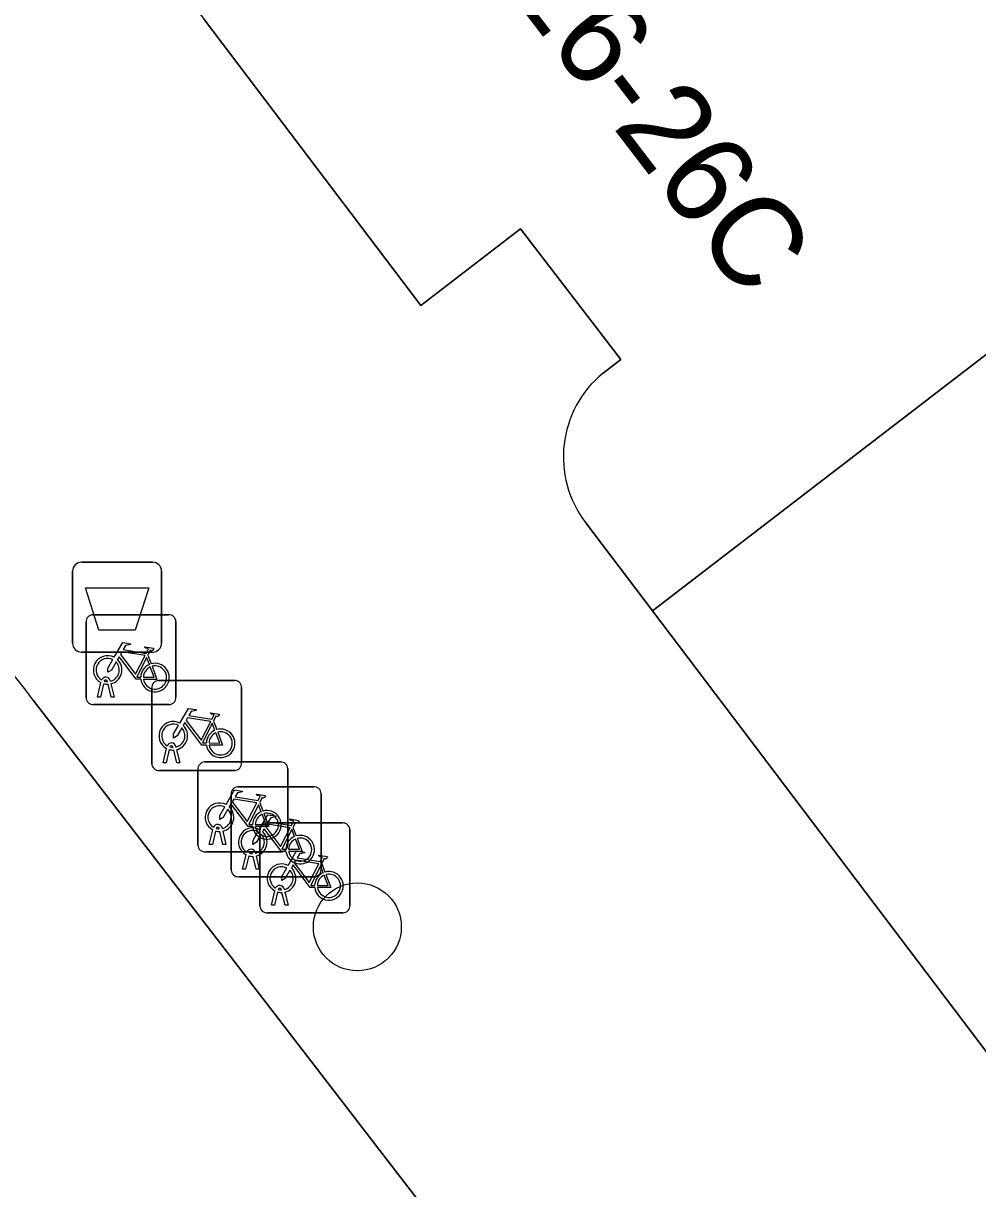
# Model space of a CAD drawing. Extents: x 160157 to 160921, y 381516 to 382045.
# Drawn here: x 160200.74 to 160211.35, y 381631.1 to 381644.06 of the extents above; entities that cross this region are included whole.
import ezdxf

# ---------------------------------------------------------------- set-up
doc = ezdxf.new("R2010")
doc.units = 0
for name, color, linetype in [('IMGEO_Afvalbak', 7, 'Continuous'), ('IMGEO_Boom', 7, 'Continuous'), ('IMGEO_Fietsenrek', 7, 'Continuous'), ('IMGEO_Pand', 7, 'Continuous'), ('IMGEO_Pand_nummerreeks', 7, 'Continuous'), ('IMGEO_Parkeervlak_open', 7, 'Continuous'), ('IMGEO_Voetpad_open', 7, 'Continuous')]:
    doc.layers.add(name, color=color, linetype=linetype)

msp = doc.modelspace()

# ---------------------------------------------------------------- linework, layer by layer
at = {"layer": 'IMGEO_Afvalbak'}
for p, q in [((160201.388, 381638.063), (160202.178, 381638.063)), ((160202.178, 381638.063), (160201.388, 381638.063)), ((160201.288, 381637.163), (160201.288, 381637.963)), ((160201.288, 381637.963), (160201.288, 381637.163)), ((160202.278, 381637.963), (160202.278, 381637.163)), ((160202.278, 381637.163), (160202.278, 381637.963)), ((160202.178, 381637.063), (160201.388, 381637.063)), ((160201.388, 381637.063), (160202.178, 381637.063))]:
    msp.add_line(p, q, dxfattribs=at)
msp.add_lwpolyline([(160201.431, 381637.777), (160202.135, 381637.777), (160201.986, 381637.307), (160201.58, 381637.307), (160201.431, 381637.777)], dxfattribs=at)
for centre, start, end in [((160201.388, 381637.963), 90, 180), ((160201.388, 381637.963), 90, 180), ((160202.178, 381637.963), 0, 90), ((160202.178, 381637.963), 360, 90), ((160201.388, 381637.163), 180, 270), ((160201.388, 381637.163), 180, 270), ((160202.178, 381637.163), 270, 0), ((160202.178, 381637.163), 270, 0)]:
    msp.add_arc(centre, 0.1, start, end, dxfattribs=at)
at = {"layer": 'IMGEO_Boom'}
msp.add_circle((160204.455, 381634.008), 0.489, dxfattribs=at)
at = {"layer": 'IMGEO_Fietsenrek'}
for p, q in [((160201.513, 381637.48), (160202.354, 381637.48)), ((160202.354, 381637.48), (160201.513, 381637.48)), ((160201.438, 381636.555), (160201.438, 381637.396)), ((160201.438, 381637.396), (160201.438, 381636.555)), ((160202.438, 381637.405), (160202.438, 381636.564)), ((160202.438, 381636.564), (160202.438, 381637.405)), ((160202.125, 381637.029), (160202.161, 381636.934)), ((160201.565, 381636.564), (160201.604, 381636.724)), ((160201.634, 381636.712), (160201.599, 381636.564)), ((160201.676, 381636.736), (160201.675, 381636.74)), ((160201.717, 381636.564), (160201.683, 381636.706)), ((160201.707, 381636.747), (160201.708, 381636.74)), ((160201.715, 381636.71), (160201.75, 381636.564)), ((160202.243, 381636.748), (160203.084, 381636.748)), ((160203.084, 381636.748), (160202.243, 381636.748)), ((160201.599, 381636.564), (160201.565, 381636.564)), ((160201.75, 381636.564), (160201.717, 381636.564)), ((160202.168, 381635.823), (160202.168, 381636.664)), ((160202.168, 381636.664), (160202.168, 381635.823)), ((160203.168, 381636.673), (160203.168, 381635.832)), ((160203.168, 381635.832), (160203.168, 381636.673)), ((160202.363, 381636.48), (160201.522, 381636.48)), ((160201.522, 381636.48), (160202.363, 381636.48)), ((160202.855, 381636.297), (160202.891, 381636.202)), ((160202.295, 381635.832), (160202.334, 381635.992)), ((160202.364, 381635.98), (160202.329, 381635.832)), ((160202.406, 381636.004), (160202.405, 381636.008)), ((160202.447, 381635.832), (160202.413, 381635.974)), ((160202.437, 381636.015), (160202.438, 381636.008)), ((160202.445, 381635.978), (160202.48, 381635.832)), ((160202.329, 381635.832), (160202.295, 381635.832)), ((160202.48, 381635.832), (160202.447, 381635.832)), ((160202.757, 381635.842), (160203.598, 381635.842)), ((160203.598, 381635.842), (160202.757, 381635.842)), ((160203.093, 381635.748), (160202.252, 381635.748)), ((160202.252, 381635.748), (160203.093, 381635.748)), ((160202.682, 381634.917), (160202.682, 381635.758)), ((160202.682, 381635.758), (160202.682, 381634.917)), ((160203.682, 381635.767), (160203.682, 381634.926)), ((160203.682, 381634.926), (160203.682, 381635.767)), ((160203.127, 381635.566), (160203.968, 381635.566)), ((160203.968, 381635.566), (160203.127, 381635.566)), ((160203.052, 381634.641), (160203.052, 381635.482)), ((160203.052, 381635.482), (160203.052, 381634.641)), ((160203.369, 381635.391), (160203.405, 381635.296)), ((160204.052, 381635.491), (160204.052, 381634.65)), ((160204.052, 381634.65), (160204.052, 381635.491)), ((160203.447, 381635.164), (160204.288, 381635.164)), ((160204.288, 381635.164), (160203.447, 381635.164)), ((160202.809, 381634.926), (160202.848, 381635.086)), ((160202.878, 381635.074), (160202.843, 381634.926)), ((160202.92, 381635.098), (160202.919, 381635.102)), ((160202.961, 381634.926), (160202.927, 381635.068)), ((160202.951, 381635.109), (160202.952, 381635.102)), ((160202.959, 381635.072), (160202.994, 381634.926)), ((160203.372, 381634.239), (160203.372, 381635.08)), ((160203.372, 381635.08), (160203.372, 381634.239)), ((160203.739, 381635.115), (160203.775, 381635.02)), ((160204.372, 381635.089), (160204.372, 381634.248)), ((160204.372, 381634.248), (160204.372, 381635.089)), ((160202.843, 381634.926), (160202.809, 381634.926)), ((160202.994, 381634.926), (160202.961, 381634.926)), ((160203.607, 381634.842), (160202.766, 381634.842)), ((160202.766, 381634.842), (160203.607, 381634.842)), ((160203.179, 381634.65), (160203.218, 381634.81)), ((160203.248, 381634.798), (160203.213, 381634.65)), ((160203.29, 381634.822), (160203.289, 381634.826)), ((160203.331, 381634.65), (160203.297, 381634.792)), ((160203.321, 381634.833), (160203.322, 381634.826)), ((160203.329, 381634.796), (160203.364, 381634.65)), ((160203.213, 381634.65), (160203.179, 381634.65)), ((160203.364, 381634.65), (160203.331, 381634.65)), ((160204.059, 381634.713), (160204.095, 381634.618)), ((160203.977, 381634.566), (160203.136, 381634.566)), ((160203.136, 381634.566), (160203.977, 381634.566)), ((160203.499, 381634.248), (160203.538, 381634.408)), ((160203.568, 381634.396), (160203.533, 381634.248)), ((160203.61, 381634.42), (160203.609, 381634.424)), ((160203.651, 381634.248), (160203.617, 381634.39)), ((160203.641, 381634.431), (160203.642, 381634.424)), ((160203.649, 381634.394), (160203.684, 381634.248)), ((160203.533, 381634.248), (160203.499, 381634.248)), ((160203.684, 381634.248), (160203.651, 381634.248)), ((160204.297, 381634.164), (160203.456, 381634.164)), ((160203.456, 381634.164), (160204.297, 381634.164))]:
    msp.add_line(p, q, dxfattribs=at)
for points in [[(160201.751, 381637.006), (160201.846, 381637.17), (160201.932, 381637.156), (160201.934, 381637.147), (160201.878, 381637.136), (160201.851, 381637.091), (160202.107, 381637.05)], [(160202.107, 381637.05), (160202.132, 381637.099), (160202.126, 381637.103), (160202.103, 381637.107), (160202.091, 381637.114), (160202.09, 381637.117), (160202.092, 381637.122), (160202.187, 381637.107), (160202.189, 381637.097), (160202.179, 381637.084), (160202.167, 381637.078), (160202.153, 381637.084), (160202.125, 381637.029)], [(160201.772, 381636.954), (160201.72, 381636.864), (160201.68, 381636.839), (160201.681, 381636.886), (160201.736, 381636.98)], [(160202.047, 381636.762), (160201.997, 381636.762), (160201.806, 381637.013), (160201.787, 381636.981)], [(160202.094, 381637.025), (160201.837, 381637.066), (160201.82, 381637.037), (160201.987, 381636.817), (160202.094, 381637.025)], [(160202.142, 381636.927), (160202.112, 381637.004), (160202.003, 381636.786), (160202.046, 381636.786)], [(160202.076, 381636.786), (160202.196, 381636.785), (160202.152, 381636.899)], [(160202.172, 381636.906), (160202.227, 381636.761), (160202.077, 381636.761)], [(160202.481, 381636.274), (160202.576, 381636.438), (160202.662, 381636.424), (160202.664, 381636.415), (160202.608, 381636.404), (160202.581, 381636.359), (160202.837, 381636.318)], [(160202.824, 381636.293), (160202.567, 381636.334), (160202.55, 381636.305), (160202.717, 381636.085), (160202.824, 381636.293)], [(160202.837, 381636.318), (160202.862, 381636.367), (160202.856, 381636.371), (160202.833, 381636.375), (160202.821, 381636.382), (160202.82, 381636.385), (160202.822, 381636.39), (160202.917, 381636.375), (160202.919, 381636.365), (160202.909, 381636.352), (160202.897, 381636.346), (160202.883, 381636.352), (160202.855, 381636.297)], [(160202.502, 381636.222), (160202.45, 381636.132), (160202.41, 381636.107), (160202.411, 381636.154), (160202.466, 381636.248)], [(160202.777, 381636.03), (160202.727, 381636.03), (160202.536, 381636.281), (160202.517, 381636.249)], [(160202.872, 381636.195), (160202.842, 381636.272), (160202.733, 381636.054), (160202.776, 381636.054)], [(160202.806, 381636.054), (160202.926, 381636.053), (160202.882, 381636.167)], [(160202.902, 381636.174), (160202.957, 381636.029), (160202.807, 381636.029)], [(160202.995, 381635.368), (160203.09, 381635.532), (160203.176, 381635.518), (160203.178, 381635.509), (160203.122, 381635.498), (160203.095, 381635.453), (160203.351, 381635.412)], [(160203.338, 381635.387), (160203.081, 381635.428), (160203.064, 381635.399), (160203.231, 381635.179), (160203.338, 381635.387)], [(160203.351, 381635.412), (160203.376, 381635.461), (160203.37, 381635.465), (160203.347, 381635.469), (160203.335, 381635.476), (160203.334, 381635.479), (160203.336, 381635.484), (160203.431, 381635.469), (160203.433, 381635.459), (160203.423, 381635.446), (160203.411, 381635.44), (160203.397, 381635.446), (160203.369, 381635.391)], [(160203.016, 381635.316), (160202.964, 381635.226), (160202.924, 381635.201), (160202.925, 381635.248), (160202.98, 381635.342)], [(160203.291, 381635.124), (160203.241, 381635.124), (160203.05, 381635.375), (160203.031, 381635.343)], [(160203.386, 381635.289), (160203.356, 381635.366), (160203.247, 381635.148), (160203.29, 381635.148)], [(160203.32, 381635.148), (160203.44, 381635.147), (160203.396, 381635.261)], [(160203.416, 381635.268), (160203.471, 381635.123), (160203.321, 381635.123)], [(160203.365, 381635.092), (160203.46, 381635.256), (160203.546, 381635.242), (160203.548, 381635.233), (160203.492, 381635.222), (160203.465, 381635.177), (160203.721, 381635.136)], [(160203.708, 381635.111), (160203.451, 381635.152), (160203.434, 381635.123), (160203.601, 381634.903), (160203.708, 381635.111)], [(160203.721, 381635.136), (160203.746, 381635.185), (160203.74, 381635.189), (160203.717, 381635.193), (160203.705, 381635.2), (160203.704, 381635.203), (160203.706, 381635.208), (160203.801, 381635.193), (160203.803, 381635.183), (160203.793, 381635.17), (160203.781, 381635.164), (160203.767, 381635.17), (160203.739, 381635.115)], [(160203.386, 381635.04), (160203.334, 381634.95), (160203.294, 381634.925), (160203.295, 381634.972), (160203.35, 381635.066)], [(160203.661, 381634.848), (160203.611, 381634.848), (160203.42, 381635.099), (160203.401, 381635.067)], [(160203.756, 381635.013), (160203.726, 381635.09), (160203.617, 381634.872), (160203.66, 381634.872)], [(160203.69, 381634.872), (160203.81, 381634.871), (160203.766, 381634.985)], [(160203.786, 381634.992), (160203.841, 381634.847), (160203.691, 381634.847)], [(160203.685, 381634.69), (160203.78, 381634.854), (160203.866, 381634.84), (160203.868, 381634.831), (160203.812, 381634.82), (160203.785, 381634.775), (160204.041, 381634.734)], [(160204.028, 381634.709), (160203.771, 381634.75), (160203.754, 381634.721), (160203.921, 381634.501), (160204.028, 381634.709)], [(160204.041, 381634.734), (160204.066, 381634.783), (160204.06, 381634.787), (160204.037, 381634.791), (160204.025, 381634.798), (160204.024, 381634.801), (160204.026, 381634.806), (160204.121, 381634.791), (160204.123, 381634.781), (160204.113, 381634.768), (160204.101, 381634.762), (160204.087, 381634.768), (160204.059, 381634.713)], [(160203.706, 381634.638), (160203.654, 381634.548), (160203.614, 381634.523), (160203.615, 381634.57), (160203.67, 381634.664)], [(160203.981, 381634.446), (160203.931, 381634.446), (160203.74, 381634.697), (160203.721, 381634.665)], [(160204.076, 381634.611), (160204.046, 381634.688), (160203.937, 381634.47), (160203.98, 381634.47)], [(160204.01, 381634.47), (160204.13, 381634.469), (160204.086, 381634.583)], [(160204.106, 381634.59), (160204.161, 381634.445), (160204.011, 381634.445)]]:
    msp.add_lwpolyline(points, dxfattribs=at)
for centre, radius, start, end in [((160201.516, 381637.402), 0.0779, 92.4484, 184.2845), ((160201.516, 381637.402), 0.0779, 92.4484, 184.2845), ((160202.36, 381637.402), 0.0779, 2.4484, 94.2845), ((160202.36, 381637.402), 0.0779, 2.4484, 94.2845), ((160201.678, 381636.865), 0.159, 62.6766, 242.1369), ((160201.678, 381636.865), 0.129, 63.3192, 238.903), ((160201.678, 381636.865), 0.129, 283.6043, 43.4302), ((160201.678, 381636.865), 0.159, 283.5766, 46.6042), ((160202.205, 381636.781), 0.159, 187.0065, 105.7708), ((160202.205, 381636.781), 0.159, 113.3408, 178.3217), ((160202.205, 381636.781), 0.129, 113.923, 177.9556), ((160202.205, 381636.781), 0.129, 188.6715, 104.5883), ((160201.658, 381636.736), 0.0499, 12.8025, 158.6934), ((160201.678, 381636.865), 0.159, 253.9967, 271.7867), ((160201.658, 381636.736), 0.0174, 12.8025, 163.4502), ((160201.678, 381636.865), 0.129, 253.415, 269.0204), ((160202.246, 381636.67), 0.0779, 92.4484, 184.2845), ((160202.246, 381636.67), 0.0779, 92.4484, 184.2845), ((160203.09, 381636.67), 0.0779, 2.4484, 94.2845), ((160203.09, 381636.67), 0.0779, 2.4484, 94.2845), ((160201.516, 381636.558), 0.0779, 182.4484, 274.2845), ((160201.516, 381636.558), 0.0779, 182.4484, 274.2845), ((160202.36, 381636.558), 0.0779, 272.4484, 4.2845), ((160202.36, 381636.558), 0.0779, 272.4484, 4.2845), ((160202.408, 381636.133), 0.159, 62.6766, 242.1369), ((160202.408, 381636.133), 0.129, 63.3192, 238.903), ((160202.408, 381636.133), 0.129, 283.6043, 43.4302), ((160202.408, 381636.133), 0.159, 283.5766, 46.6042), ((160202.935, 381636.049), 0.159, 113.3408, 178.3217), ((160202.935, 381636.049), 0.159, 187.0065, 105.7708), ((160202.935, 381636.049), 0.129, 113.923, 177.9556), ((160202.935, 381636.049), 0.129, 188.6715, 104.5883), ((160202.388, 381636.004), 0.0499, 12.8025, 158.6934), ((160202.408, 381636.133), 0.159, 253.9967, 271.7867), ((160202.388, 381636.004), 0.0174, 12.8025, 163.4502), ((160202.408, 381636.133), 0.129, 253.415, 269.0204), ((160202.246, 381635.826), 0.0779, 182.4484, 274.2845), ((160202.246, 381635.826), 0.0779, 182.4484, 274.2845), ((160202.76, 381635.764), 0.0779, 92.4484, 184.2845), ((160202.76, 381635.764), 0.0779, 92.4484, 184.2845), ((160203.09, 381635.826), 0.0779, 272.4484, 4.2845), ((160203.09, 381635.826), 0.0779, 272.4484, 4.2845), ((160203.604, 381635.764), 0.0779, 2.4484, 94.2845), ((160203.604, 381635.764), 0.0779, 2.4484, 94.2845), ((160203.13, 381635.488), 0.0779, 92.4484, 184.2845), ((160203.13, 381635.488), 0.0779, 92.4484, 184.2845), ((160203.974, 381635.488), 0.0779, 2.4484, 94.2845), ((160203.974, 381635.488), 0.0779, 2.4484, 94.2845), ((160202.922, 381635.227), 0.159, 62.6766, 242.1369), ((160202.922, 381635.227), 0.129, 63.3192, 238.903), ((160202.922, 381635.227), 0.129, 283.6043, 43.4302), ((160202.922, 381635.227), 0.159, 283.5766, 46.6042), ((160203.449, 381635.143), 0.159, 113.3408, 178.3217), ((160203.449, 381635.143), 0.159, 187.0065, 105.7708), ((160203.449, 381635.143), 0.129, 113.923, 177.9556), ((160203.449, 381635.143), 0.129, 188.6715, 104.5883), ((160202.902, 381635.098), 0.0499, 12.8025, 158.6934), ((160203.45, 381635.086), 0.0779, 92.4484, 184.2845), ((160203.45, 381635.086), 0.0779, 92.4484, 184.2845), ((160204.294, 381635.086), 0.0779, 2.4484, 94.2845), ((160204.294, 381635.086), 0.0779, 2.4484, 94.2845), ((160202.922, 381635.227), 0.159, 253.9967, 271.7867), ((160202.902, 381635.098), 0.0174, 12.8025, 163.4502), ((160202.922, 381635.227), 0.129, 253.415, 269.0204), ((160203.292, 381634.951), 0.159, 62.6766, 242.1369), ((160203.292, 381634.951), 0.129, 63.3192, 238.903), ((160203.292, 381634.951), 0.129, 283.6043, 43.4302), ((160203.292, 381634.951), 0.159, 283.5766, 46.6042), ((160203.819, 381634.867), 0.159, 113.3408, 178.3217), ((160203.819, 381634.867), 0.159, 187.0065, 105.7708), ((160203.819, 381634.867), 0.129, 188.6715, 104.5883), ((160202.76, 381634.92), 0.0779, 182.4484, 274.2845), ((160202.76, 381634.92), 0.0779, 182.4484, 274.2845), ((160203.272, 381634.822), 0.0499, 12.8025, 158.6934), ((160203.604, 381634.92), 0.0779, 272.4484, 4.2845), ((160203.604, 381634.92), 0.0779, 272.4484, 4.2845), ((160203.819, 381634.867), 0.129, 113.923, 177.9556), ((160203.292, 381634.951), 0.159, 253.9967, 271.7867), ((160203.272, 381634.822), 0.0174, 12.8025, 163.4502), ((160203.292, 381634.951), 0.129, 253.415, 269.0204), ((160203.13, 381634.644), 0.0779, 182.4484, 274.2845), ((160203.13, 381634.644), 0.0779, 182.4484, 274.2845), ((160203.612, 381634.549), 0.159, 62.6766, 242.1369), ((160203.612, 381634.549), 0.129, 63.3192, 238.903), ((160203.612, 381634.549), 0.129, 283.6043, 43.4302), ((160203.612, 381634.549), 0.159, 283.5766, 46.6042), ((160203.974, 381634.644), 0.0779, 272.4484, 4.2845), ((160203.974, 381634.644), 0.0779, 272.4484, 4.2845), ((160204.139, 381634.465), 0.159, 113.3408, 178.3217), ((160204.139, 381634.465), 0.159, 187.0065, 105.7708), ((160204.139, 381634.465), 0.129, 113.923, 177.9556), ((160204.139, 381634.465), 0.129, 188.6715, 104.5883), ((160203.592, 381634.42), 0.0499, 12.8025, 158.6934), ((160203.612, 381634.549), 0.159, 253.9967, 271.7867), ((160203.592, 381634.42), 0.0174, 12.8025, 163.4502), ((160203.612, 381634.549), 0.129, 253.415, 269.0204), ((160203.45, 381634.242), 0.0779, 182.4484, 274.2845), ((160203.45, 381634.242), 0.0779, 182.4484, 274.2845), ((160204.294, 381634.242), 0.0779, 272.4484, 4.2845), ((160204.294, 381634.242), 0.0779, 272.4484, 4.2845)]:
    msp.add_arc(centre, radius, start, end, dxfattribs=at)
at = {"layer": 'IMGEO_Pand'}
for points in [[(160224.171, 381650.152), (160221.132, 381654.122), (160218.753, 381657.175), (160217.867, 381656.496), (160202.359, 381644.613), (160202.756, 381644.095), (160205.162, 381640.92), (160206.27, 381641.769), (160207.383, 381640.317), (160207.187, 381640.166)], [(160206.994, 381638.502), (160207.737, 381637.521), (160224.171, 381650.152)]]:
    msp.add_lwpolyline(points, dxfattribs=at)
msp.add_lwpolyline([(160207.737, 381637.521), (160212.568, 381631.144), (160229.025, 381643.813), (160224.171, 381650.152)], close=True, dxfattribs=at)
msp.add_arc((160207.952, 381639.234), 1.206, 129.3847, 217.3835, dxfattribs=at)
at = {"layer": 'IMGEO_Parkeervlak_open'}
msp.add_lwpolyline([(160228.264, 381600.92), (160200.851, 381636.528)], dxfattribs=at)
msp.add_arc((160192.478, 381630.281), 10.447, 36.7256, 85.0023, dxfattribs=at)
at = {"layer": 'IMGEO_Voetpad_open'}
for points in [[(160207.187, 381640.166), (160207.383, 381640.317), (160206.27, 381641.769), (160205.162, 381640.92), (160202.756, 381644.095)], [(160212.568, 381631.144), (160207.737, 381637.521), (160206.994, 381638.502)], [(160200.851, 381636.528), (160228.264, 381600.92), (160232.975, 381604.21), (160226.18, 381613.178), (160212.568, 381631.144)]]:
    msp.add_lwpolyline(points, dxfattribs=at)
for centre, radius, start, end in [((160192.478, 381630.281), 10.447, 36.7256, 85.0023), ((160207.952, 381639.234), 1.206, 129.3847, 217.3835)]:
    msp.add_arc(centre, radius, start, end, dxfattribs=at)

# ---------------------------------------------------------------- texts
at = {"layer": 'IMGEO_Pand_nummerreeks'}
msp.add_text('26-26C', height=1, rotation=307.4712, dxfattribs=at).set_placement((160206.108, 381644.444))

doc.saveas('drawing.dxf')
